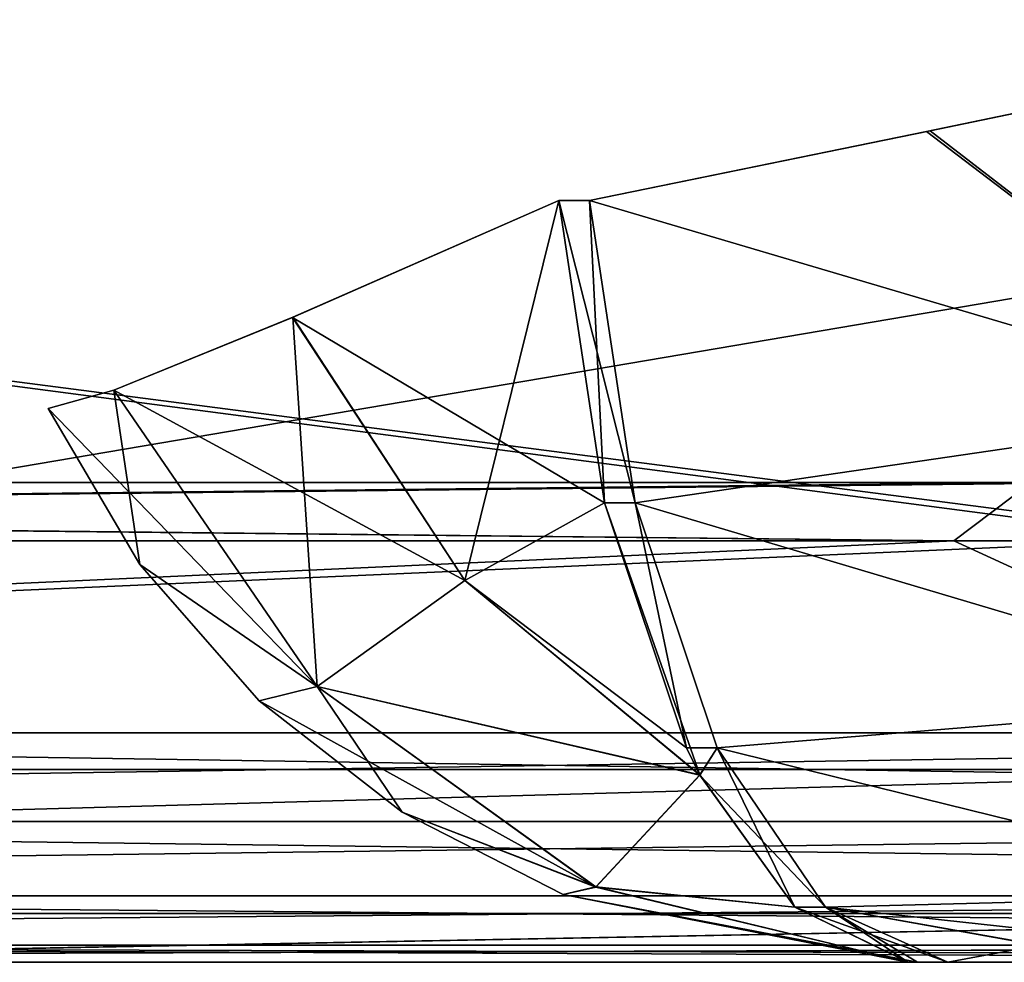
# Model space of a CAD drawing. Header units: millimetres. Extents: x -125 to 125, y -4 to 53.
# Tile 375 of 446: x 106.4 to 108.46, y -2 to -0.03. Entities that reach past the tile are written whole.
import ezdxf

# ---------------------------------------------------------------- set-up
doc = ezdxf.new("R2010")
doc.units = ezdxf.units.MM
doc.header["$LTSCALE"] = 65.185185
for name, color, linetype in [('1', 7, 'CONTINUOUS'), ('14', 7, 'CONTINUOUS'), ('18', 7, 'CONTINUOUS'), ('20', 7, 'CONTINUOUS'), ('205', 7, 'CONTINUOUS'), ('207', 7, 'CONTINUOUS'), ('209', 7, 'CONTINUOUS'), ('211', 7, 'CONTINUOUS'), ('29', 7, 'CONTINUOUS'), ('30', 7, 'CONTINUOUS'), ('31', 7, 'CONTINUOUS'), ('32', 7, 'CONTINUOUS'), ('38', 7, 'CONTINUOUS'), ('39', 7, 'CONTINUOUS'), ('4', 7, 'CONTINUOUS'), ('40', 7, 'CONTINUOUS'), ('45', 7, 'CONTINUOUS'), ('46', 7, 'CONTINUOUS'), ('47', 7, 'CONTINUOUS'), ('48', 7, 'CONTINUOUS'), ('49', 7, 'CONTINUOUS'), ('55', 7, 'CONTINUOUS'), ('56', 7, 'CONTINUOUS'), ('57', 7, 'CONTINUOUS'), ('6', 7, 'CONTINUOUS'), ('62', 7, 'CONTINUOUS')]:
    doc.layers.add(name, color=color, linetype=linetype)

msp = doc.modelspace()

# ---------------------------------------------------------------- linework, layer by layer
at = {"layer": '1', "color": 7, "linetype": 'CONTINUOUS'}
for points in [[(111.8999, -2, 124.334), (100.4174, -2, 124.334), (104.8773, -2, 122.7607), (111.8999, -2, 124.334)], [(112.1259, -2, -124.334), (104.9158, -2, -122.761), (103.1371, -2, -124.334), (112.1259, -2, -124.334)], [(113.8977, -2, 122.8361), (111.8999, -2, 124.334), (104.8773, -2, 122.7607), (113.8977, -2, 122.8361)], [(113.941, -2, -122.8364), (104.9158, -2, -122.761), (112.1259, -2, -124.334), (113.941, -2, -122.8364)]]:
    msp.add_3dface(points, dxfattribs=at)
at = {"layer": '14', "color": 7, "linetype": 'CONTINUOUS'}
for points in [[(103.1371, -1.5218, -124.8336), (112.0407, -1.5218, -124.8336), (115.0836, -1.7064, -124.7895), (103.1371, -1.5218, -124.8336)], [(103.1371, -1.7064, -124.7895), (103.1371, -1.5218, -124.8336), (115.0836, -1.7064, -124.7895), (103.1371, -1.7064, -124.7895)], [(115.0836, -1.8612, -124.6798), (103.1371, -1.7064, -124.7895), (115.0836, -1.7064, -124.7895), (115.0836, -1.8612, -124.6798)], [(103.1371, -1.8612, -124.6798), (103.1371, -1.7064, -124.7895), (115.0836, -1.8612, -124.6798), (103.1371, -1.8612, -124.6798)], [(115.0836, -1.964, -124.5203), (103.1371, -1.8612, -124.6798), (115.0836, -1.8612, -124.6798), (115.0836, -1.964, -124.5203)], [(103.1371, -1.964, -124.5203), (103.1371, -1.8612, -124.6798), (115.0836, -1.964, -124.5203), (103.1371, -1.964, -124.5203)], [(115.0836, -2, -124.334), (112.1259, -2, -124.334), (103.1371, -1.964, -124.5203), (115.0836, -2, -124.334)], [(115.0836, -2, -124.334), (103.1371, -1.964, -124.5203), (115.0836, -1.964, -124.5203), (115.0836, -2, -124.334)], [(112.1259, -2, -124.334), (103.1371, -2, -124.334), (103.1371, -1.964, -124.5203), (112.1259, -2, -124.334)]]:
    msp.add_3dface(points, dxfattribs=at)
at = {"layer": '18', "color": 7, "linetype": 'CONTINUOUS'}
for points in [[(111.8999, -1.5218, 124.8336), (100.247, -1.5218, 124.8336), (99.9534, -1.7064, 124.7895), (111.8999, -1.5218, 124.8336)], [(111.8999, -1.7064, 124.7895), (111.8999, -1.5218, 124.8336), (99.9534, -1.7064, 124.7895), (111.8999, -1.7064, 124.7895)], [(99.9534, -1.8612, 124.6798), (111.8999, -1.7064, 124.7895), (99.9534, -1.7064, 124.7895), (99.9534, -1.8612, 124.6798)], [(111.8999, -1.8612, 124.6798), (111.8999, -1.7064, 124.7895), (99.9534, -1.8612, 124.6798), (111.8999, -1.8612, 124.6798)], [(99.9534, -1.964, 124.5203), (111.8999, -1.8612, 124.6798), (99.9534, -1.8612, 124.6798), (99.9534, -1.964, 124.5203)], [(111.8999, -1.964, 124.5203), (111.8999, -1.8612, 124.6798), (99.9534, -1.964, 124.5203), (111.8999, -1.964, 124.5203)], [(99.9534, -2, 124.334), (111.8999, -1.964, 124.5203), (99.9534, -1.964, 124.5203), (99.9534, -2, 124.334)], [(99.9534, -2, 124.334), (100.4174, -2, 124.334), (111.8999, -1.964, 124.5203), (99.9534, -2, 124.334)], [(100.4174, -2, 124.334), (111.8999, -2, 124.334), (111.8999, -1.964, 124.5203), (100.4174, -2, 124.334)]]:
    msp.add_3dface(points, dxfattribs=at)
at = {"layer": '20', "color": 7, "linetype": 'CONTINUOUS'}
for points in [[(96.7661, -1, 120.4556), (96.7661, -1, 108.9838), (108.7126, -1, 109.0685), (96.7661, -1, 120.4556)], [(97.0896, -1, 120.458), (96.7661, -1, 120.4556), (108.7126, -1, 109.0685), (97.0896, -1, 120.458)], [(96.7661, -1, 108.9838), (96.7661, -1, 97.5118), (108.7126, -1, 97.5876), (96.7661, -1, 108.9838)], [(96.7661, -1, 17.208), (96.7661, -1, 5.736), (108.7126, -1, 5.7404), (96.7661, -1, 17.208)], [(108.7126, -1, 17.2213), (96.7661, -1, 17.208), (108.7126, -1, 5.7404), (108.7126, -1, 17.2213)], [(96.7661, -1, 5.736), (96.7661, -1, -5.736), (108.7126, -1, 5.7404), (96.7661, -1, 5.736)], [(96.7661, -1, -5.736), (96.7661, -1, -17.208), (108.7126, -1, -5.7404), (96.7661, -1, -5.736)], [(108.7126, -1, 5.7404), (96.7661, -1, -5.736), (108.7126, -1, -5.7404), (108.7126, -1, 5.7404)], [(96.7661, -1, -17.208), (96.7661, -1, -28.6799), (108.7126, -1, -17.2213), (96.7661, -1, -17.208)], [(108.7126, -1, -5.7404), (96.7661, -1, -17.208), (108.7126, -1, -17.2213), (108.7126, -1, -5.7404)], [(96.7661, -1, -28.6799), (96.7661, -1, -40.1519), (108.7126, -1, -28.7022), (96.7661, -1, -28.6799)], [(108.7126, -1, -17.2213), (96.7661, -1, -28.6799), (108.7126, -1, -28.7022), (108.7126, -1, -17.2213)], [(96.7661, -1, -40.1519), (96.7661, -1, -51.6239), (108.7126, -1, -40.1831), (96.7661, -1, -40.1519)], [(108.7126, -1, -28.7022), (96.7661, -1, -40.1519), (108.7126, -1, -40.1831), (108.7126, -1, -28.7022)], [(96.7661, -1, -51.6239), (96.7661, -1, -63.0959), (108.7126, -1, -51.664), (96.7661, -1, -51.6239)], [(108.7126, -1, -40.1831), (96.7661, -1, -51.6239), (108.7126, -1, -51.664), (108.7126, -1, -40.1831)], [(96.7661, -1, -63.0959), (96.7661, -1, -74.5678), (108.7126, -1, -63.1449), (96.7661, -1, -63.0959)], [(108.7126, -1, 28.7022), (96.7661, -1, 28.6799), (108.7126, -1, 17.2213), (108.7126, -1, 28.7022)], [(108.7126, -1, 109.0685), (96.7661, -1, 108.9838), (108.7126, -1, 97.5876), (108.7126, -1, 109.0685)], [(96.7661, -1, 97.5118), (96.7661, -1, 86.0398), (108.7126, -1, 86.1067), (96.7661, -1, 97.5118)], [(108.7126, -1, 97.5876), (96.7661, -1, 97.5118), (108.7126, -1, 86.1067), (108.7126, -1, 97.5876)], [(96.7661, -1, 86.0398), (96.7661, -1, 74.5678), (108.7126, -1, 74.6258), (96.7661, -1, 86.0398)], [(108.7126, -1, 86.1067), (96.7661, -1, 86.0398), (108.7126, -1, 74.6258), (108.7126, -1, 86.1067)], [(96.7661, -1, 74.5678), (96.7661, -1, 63.0959), (108.7126, -1, 63.1449), (96.7661, -1, 74.5678)], [(108.7126, -1, 74.6258), (96.7661, -1, 74.5678), (108.7126, -1, 63.1449), (108.7126, -1, 74.6258)], [(96.7661, -1, 63.0959), (96.7661, -1, 51.6239), (108.7126, -1, 51.664), (96.7661, -1, 63.0959)], [(108.7126, -1, 63.1449), (96.7661, -1, 63.0959), (108.7126, -1, 51.664), (108.7126, -1, 63.1449)], [(96.7661, -1, 51.6239), (96.7661, -1, 40.1519), (108.7126, -1, 40.1831), (96.7661, -1, 51.6239)], [(108.7126, -1, 51.664), (96.7661, -1, 51.6239), (108.7126, -1, 40.1831), (108.7126, -1, 51.664)], [(96.7661, -1, 40.1519), (96.7661, -1, 28.6799), (108.7126, -1, 28.7022), (96.7661, -1, 40.1519)], [(108.7126, -1, 40.1831), (96.7661, -1, 40.1519), (108.7126, -1, 28.7022), (108.7126, -1, 40.1831)], [(96.7661, -1, 28.6799), (96.7661, -1, 17.208), (108.7126, -1, 17.2213), (96.7661, -1, 28.6799)], [(108.7126, -1, -63.1449), (96.7661, -1, -74.5678), (108.7126, -1, -74.6258), (108.7126, -1, -63.1449)], [(96.7661, -1, -74.5678), (96.7661, -1, -86.0398), (108.7126, -1, -74.6258), (96.7661, -1, -74.5678)], [(108.7126, -1, -51.664), (96.7661, -1, -63.0959), (108.7126, -1, -63.1449), (108.7126, -1, -51.664)], [(96.7661, -1, -86.0398), (96.7661, -1, -97.5118), (108.7126, -1, -86.1067), (96.7661, -1, -86.0398)], [(108.7126, -1, -109.0685), (96.7661, -1, -120.4556), (97.0896, -1, -120.458), (108.7126, -1, -109.0685)], [(108.7126, -1, -97.5876), (96.7661, -1, -108.9838), (108.7126, -1, -109.0685), (108.7126, -1, -97.5876)], [(96.7661, -1, -108.9838), (96.7661, -1, -120.4556), (108.7126, -1, -109.0685), (96.7661, -1, -108.9838)], [(108.7126, -1, -86.1067), (96.7661, -1, -97.5118), (108.7126, -1, -97.5876), (108.7126, -1, -86.1067)], [(96.7661, -1, -97.5118), (96.7661, -1, -108.9838), (108.7126, -1, -97.5876), (96.7661, -1, -97.5118)], [(108.7126, -1, -74.6258), (96.7661, -1, -86.0398), (108.7126, -1, -86.1067), (108.7126, -1, -74.6258)], [(108.5117, -1, -120.5476), (108.7126, -1, -109.0685), (97.0896, -1, -120.458), (108.5117, -1, -120.5476)], [(108.5117, -1, 120.5476), (97.0896, -1, 120.458), (108.7126, -1, 109.0685), (108.5117, -1, 120.5476)]]:
    msp.add_3dface(points, dxfattribs=at)
at = {"layer": '205', "color": 7, "linetype": 'CONTINUOUS'}
for points in [[(97.0896, -1, 120.458), (108.5117, -1, 120.5476), (97.4609, -1.1213, 120.5821), (97.0896, -1, 120.458)], [(108.5117, -1, 120.5476), (108.7126, -1, 120.5493), (97.4609, -1.1213, 120.5821), (108.5117, -1, 120.5476)], [(97.4609, -1.1213, 120.5821), (108.7126, -1, 120.5493), (108.7584, -1.1213, 120.671), (97.4609, -1.1213, 120.5821)]]:
    msp.add_3dface(points, dxfattribs=at)
at = {"layer": '207', "color": 7, "linetype": 'CONTINUOUS'}
for points in [[(108.35, -1.1213, -120.6676), (96.7661, -1, -120.4556), (96.6137, -1.1213, -120.5758), (108.35, -1.1213, -120.6676)], [(97.0896, -1, -120.458), (96.7661, -1, -120.4556), (108.35, -1.1213, -120.6676), (97.0896, -1, -120.458)], [(108.5117, -1, -120.5476), (97.0896, -1, -120.458), (108.35, -1.1213, -120.6676), (108.5117, -1, -120.5476)], [(120.0561, -1.1213, -120.7696), (108.5117, -1, -120.5476), (108.35, -1.1213, -120.6676), (120.0561, -1.1213, -120.7696)]]:
    msp.add_3dface(points, dxfattribs=at)
at = {"layer": '209', "color": 7, "linetype": 'CONTINUOUS'}
for points in [[(108.35, -1.1213, -120.6676), (96.6137, -1.1213, -120.5758), (97.874, -1.5981, -121.2065), (108.35, -1.1213, -120.6676)], [(108.35, -1.1213, -120.6676), (97.874, -1.5981, -121.2065), (109.3884, -1.5981, -121.2976), (108.35, -1.1213, -120.6676)], [(120.0561, -1.1213, -120.7696), (108.35, -1.1213, -120.6676), (109.3884, -1.5981, -121.2976), (120.0561, -1.1213, -120.7696)], [(97.874, -1.5981, -121.2065), (98.6616, -1.898, -121.9367), (109.3884, -1.5981, -121.2976), (97.874, -1.5981, -121.2065)], [(98.6616, -1.898, -121.9367), (110.2686, -1.898, -122.0293), (109.3884, -1.5981, -121.2976), (98.6616, -1.898, -121.9367)], [(98.6616, -1.898, -121.9367), (104.9158, -2, -122.761), (110.2686, -1.898, -122.0293), (98.6616, -1.898, -121.9367)], [(104.9158, -2, -122.761), (113.941, -2, -122.8364), (110.2686, -1.898, -122.0293), (104.9158, -2, -122.761)]]:
    msp.add_3dface(points, dxfattribs=at)
at = {"layer": '211', "color": 7, "linetype": 'CONTINUOUS'}
for points in [[(97.4609, -1.1213, 120.5821), (108.7584, -1.1213, 120.671), (97.874, -1.5981, 121.2065), (97.4609, -1.1213, 120.5821)], [(108.7584, -1.1213, 120.671), (109.3884, -1.5981, 121.2976), (97.874, -1.5981, 121.2065), (108.7584, -1.1213, 120.671)], [(109.3884, -1.5981, 121.2976), (98.6616, -1.898, 121.9367), (97.874, -1.5981, 121.2065), (109.3884, -1.5981, 121.2976)], [(110.2686, -1.898, 122.0293), (98.6616, -1.898, 121.9367), (109.3884, -1.5981, 121.2976), (110.2686, -1.898, 122.0293)], [(110.2686, -1.898, 122.0293), (104.8773, -2, 122.7607), (98.6616, -1.898, 121.9367), (110.2686, -1.898, 122.0293)], [(113.8977, -2, 122.8361), (104.8773, -2, 122.7607), (110.2686, -1.898, 122.0293), (113.8977, -2, 122.8361)]]:
    msp.add_3dface(points, dxfattribs=at)
at = {"layer": '29', "color": 7, "linetype": 'CONTINUOUS'}
for points in [[(108.2741, -2, -74.386), (108.338, -2, -75.6404), (108.338, -2, -74.3596), (108.2741, -2, -74.386)], [(108.2741, -2, -75.614), (108.338, -2, -75.6404), (108.2741, -2, -74.386), (108.2741, -2, -75.614)], [(108.338, -2, -75.6404), (108.7274, -2, -75.7625), (108.338, -2, -74.3596), (108.338, -2, -75.6404)], [(108.338, -2, -74.3596), (108.7274, -2, -75.7625), (108.7229, -2, -74.2385), (108.338, -2, -74.3596)]]:
    msp.add_3dface(points, dxfattribs=at)
at = {"layer": '30', "color": 7, "linetype": 'CONTINUOUS'}
for points in [[(106.4615, -0.8452, -74.386), (106.6527, -1.1709, -75.614), (106.6527, -1.1709, -74.386), (106.4615, -0.8452, -74.386)], [(106.4615, -0.8452, -75.614), (106.6527, -1.1709, -75.614), (106.4615, -0.8452, -74.386), (106.4615, -0.8452, -75.614)], [(106.6527, -1.1709, -75.614), (106.9017, -1.4547, -75.614), (106.6527, -1.1709, -74.386), (106.6527, -1.1709, -75.614)], [(106.6527, -1.1709, -74.386), (106.9017, -1.4547, -75.614), (106.9017, -1.4547, -74.386), (106.6527, -1.1709, -74.386)], [(106.9017, -1.4547, -74.386), (107.1995, -1.6868, -75.614), (107.1995, -1.6868, -74.386), (106.9017, -1.4547, -74.386)], [(106.9017, -1.4547, -75.614), (107.1995, -1.6868, -75.614), (106.9017, -1.4547, -74.386), (106.9017, -1.4547, -75.614)], [(107.1995, -1.6868, -74.386), (107.5357, -1.8587, -75.614), (107.5357, -1.8587, -74.386), (107.1995, -1.6868, -74.386)], [(107.1995, -1.6868, -75.614), (107.5357, -1.8587, -75.614), (107.1995, -1.6868, -74.386), (107.1995, -1.6868, -75.614)], [(107.5357, -1.8587, -75.614), (108.2741, -2, -75.614), (107.5357, -1.8587, -74.386), (107.5357, -1.8587, -75.614)], [(108.2741, -2, -75.614), (108.2741, -2, -74.386), (107.5357, -1.8587, -74.386), (108.2741, -2, -75.614)]]:
    msp.add_3dface(points, dxfattribs=at)
at = {"layer": '31', "color": 7, "linetype": 'CONTINUOUS'}
for points in [[(107.5902, -0.4119, -72.5509), (107.5263, -0.4119, -72.5773), (107.622, -1.0424, -72.8086), (107.5902, -0.4119, -72.5509)], [(107.6859, -1.0424, -72.7822), (107.5902, -0.4119, -72.5509), (107.622, -1.0424, -72.8086), (107.6859, -1.0424, -72.7822)], [(107.7926, -1.553, -73.2214), (107.6859, -1.0424, -72.7822), (107.622, -1.0424, -72.8086), (107.7926, -1.553, -73.2214)], [(107.8565, -1.553, -73.195), (107.6859, -1.0424, -72.7822), (107.7926, -1.553, -73.2214), (107.8565, -1.553, -73.195)], [(107.8203, -1.609, -73.2882), (107.8565, -1.553, -73.195), (107.7926, -1.553, -73.2214), (107.8203, -1.609, -73.2882)], [(108.0187, -1.8849, -73.7681), (107.8565, -1.553, -73.195), (107.8203, -1.609, -73.2882), (108.0187, -1.8849, -73.7681)], [(108.0826, -1.8849, -73.7417), (107.8565, -1.553, -73.195), (108.0187, -1.8849, -73.7681), (108.0826, -1.8849, -73.7417)], [(108.2551, -1.9994, -74.3398), (108.0826, -1.8849, -73.7417), (108.0187, -1.8849, -73.7681), (108.2551, -1.9994, -74.3398)], [(108.2741, -2, -74.386), (108.338, -2, -74.3596), (108.0826, -1.8849, -73.7417), (108.2741, -2, -74.386)], [(108.2741, -2, -74.386), (108.0826, -1.8849, -73.7417), (108.2551, -1.9994, -74.3398), (108.2741, -2, -74.386)]]:
    msp.add_3dface(points, dxfattribs=at)
at = {"layer": '32', "color": 7, "linetype": 'CONTINUOUS'}
for points in [[(109.0402, -0.1128, -72.1893), (108.2929, -0.2681, -72.3037), (109.0487, -0.8429, -72.3722), (109.0402, -0.1128, -72.1893)], [(108.2929, -0.2681, -72.3037), (107.5902, -0.4119, -72.5509), (109.0487, -0.8429, -72.3722), (108.2929, -0.2681, -72.3037)], [(107.5902, -0.4119, -72.5509), (107.6859, -1.0424, -72.7822), (109.0487, -0.8429, -72.3722), (107.5902, -0.4119, -72.5509)], [(109.0487, -0.8429, -72.3722), (107.6859, -1.0424, -72.7822), (109.0691, -1.4536, -72.8117), (109.0487, -0.8429, -72.3722)], [(107.6859, -1.0424, -72.7822), (107.8565, -1.553, -73.195), (109.0691, -1.4536, -72.8117), (107.6859, -1.0424, -72.7822)], [(109.0691, -1.4536, -72.8117), (107.8565, -1.553, -73.195), (109.0985, -1.8584, -73.4456), (109.0691, -1.4536, -72.8117)], [(107.8565, -1.553, -73.195), (108.0826, -1.8849, -73.7417), (109.0985, -1.8584, -73.4456), (107.8565, -1.553, -73.195)], [(108.0826, -1.8849, -73.7417), (108.338, -2, -74.3596), (109.0985, -1.8584, -73.4456), (108.0826, -1.8849, -73.7417)], [(108.338, -2, -74.3596), (108.7229, -2, -74.2385), (109.0985, -1.8584, -73.4456), (108.338, -2, -74.3596)]]:
    msp.add_3dface(points, dxfattribs=at)
at = {"layer": '38', "color": 7, "linetype": 'CONTINUOUS'}
for points in [[(108.3011, -0.2664, -77.6983), (109.0402, -0.1128, -77.8107), (109.0487, -0.8429, -77.6278), (108.3011, -0.2664, -77.6983)], [(107.5902, -0.4119, -77.4491), (108.3011, -0.2664, -77.6983), (109.0487, -0.8429, -77.6278), (107.5902, -0.4119, -77.4491)], [(107.6859, -1.0424, -77.2178), (107.5902, -0.4119, -77.4491), (109.0487, -0.8429, -77.6278), (107.6859, -1.0424, -77.2178)], [(109.0691, -1.4536, -77.1883), (107.6859, -1.0424, -77.2178), (109.0487, -0.8429, -77.6278), (109.0691, -1.4536, -77.1883)], [(107.8565, -1.553, -76.805), (107.6859, -1.0424, -77.2178), (109.0691, -1.4536, -77.1883), (107.8565, -1.553, -76.805)], [(109.0985, -1.8584, -76.5544), (107.8565, -1.553, -76.805), (109.0691, -1.4536, -77.1883), (109.0985, -1.8584, -76.5544)], [(108.0826, -1.8849, -76.2583), (107.8565, -1.553, -76.805), (109.0985, -1.8584, -76.5544), (108.0826, -1.8849, -76.2583)], [(109.1327, -2, -75.816), (108.0826, -1.8849, -76.2583), (109.0985, -1.8584, -76.5544), (109.1327, -2, -75.816)], [(108.7274, -2, -75.7625), (108.338, -2, -75.6404), (108.0826, -1.8849, -76.2583), (108.7274, -2, -75.7625)], [(109.1327, -2, -75.816), (108.7274, -2, -75.7625), (108.0826, -1.8849, -76.2583), (109.1327, -2, -75.816)]]:
    msp.add_3dface(points, dxfattribs=at)
at = {"layer": '39', "color": 7, "linetype": 'CONTINUOUS'}
for points in [[(107.5263, -0.4119, -77.4227), (107.6859, -1.0424, -77.2178), (107.622, -1.0424, -77.1914), (107.5263, -0.4119, -77.4227)], [(107.5902, -0.4119, -77.4491), (107.6859, -1.0424, -77.2178), (107.5263, -0.4119, -77.4227), (107.5902, -0.4119, -77.4491)], [(107.622, -1.0424, -77.1914), (107.6859, -1.0424, -77.2178), (107.7926, -1.553, -76.7786), (107.622, -1.0424, -77.1914)], [(107.6859, -1.0424, -77.2178), (107.8565, -1.553, -76.805), (107.7926, -1.553, -76.7786), (107.6859, -1.0424, -77.2178)], [(107.7926, -1.553, -76.7786), (107.8565, -1.553, -76.805), (107.8207, -1.6098, -76.7108), (107.7926, -1.553, -76.7786)], [(107.8565, -1.553, -76.805), (108.0826, -1.8849, -76.2583), (107.8207, -1.6098, -76.7108), (107.8565, -1.553, -76.805)], [(107.8207, -1.6098, -76.7108), (108.0826, -1.8849, -76.2583), (108.0187, -1.8849, -76.2319), (107.8207, -1.6098, -76.7108)], [(108.0187, -1.8849, -76.2319), (108.338, -2, -75.6404), (108.2555, -1.9994, -75.659), (108.0187, -1.8849, -76.2319)], [(108.0826, -1.8849, -76.2583), (108.338, -2, -75.6404), (108.0187, -1.8849, -76.2319), (108.0826, -1.8849, -76.2583)], [(108.338, -2, -75.6404), (108.2741, -2, -75.614), (108.2555, -1.9994, -75.659), (108.338, -2, -75.6404)]]:
    msp.add_3dface(points, dxfattribs=at)
at = {"layer": '4', "color": 7, "linetype": 'CONTINUOUS'}
for points in [[(111.8999, -1.5218, 124.8336), (100.3008, 0, 124.9), (100.247, -1.5218, 124.8336), (111.8999, -1.5218, 124.8336)], [(112.0407, -1.5218, 124.8336), (100.3008, 0, 124.9), (111.8999, -1.5218, 124.8336), (112.0407, -1.5218, 124.8336)], [(112.1009, 0, 124.9), (100.3008, 0, 124.9), (112.0407, -1.5218, 124.8336), (112.1009, 0, 124.9)]]:
    msp.add_3dface(points, dxfattribs=at)
at = {"layer": '40', "color": 7, "linetype": 'CONTINUOUS'}
for points in [[(107.5263, -0.4119, -77.4227), (107.622, -1.0424, -77.1914), (106.971, -0.6554, -76.9823), (107.5263, -0.4119, -77.4227)], [(106.971, -0.6554, -76.9823), (107.3305, -1.2043, -76.9021), (106.5984, -0.8071, -76.3491), (106.971, -0.6554, -76.9823)], [(106.971, -0.6554, -76.9823), (107.622, -1.0424, -77.1914), (107.3305, -1.2043, -76.9021), (106.971, -0.6554, -76.9823)], [(106.4615, -0.8452, -75.614), (106.5984, -0.8071, -76.3491), (107.0221, -1.4251, -76.2477), (106.4615, -0.8452, -75.614)], [(106.5984, -0.8071, -76.3491), (107.3305, -1.2043, -76.9021), (107.0221, -1.4251, -76.2477), (106.5984, -0.8071, -76.3491)], [(106.6527, -1.1709, -75.614), (106.4615, -0.8452, -75.614), (107.0221, -1.4251, -76.2477), (106.6527, -1.1709, -75.614)], [(107.622, -1.0424, -77.1914), (107.7926, -1.553, -76.7786), (107.3305, -1.2043, -76.9021), (107.622, -1.0424, -77.1914)], [(106.9017, -1.4547, -75.614), (106.6527, -1.1709, -75.614), (107.0221, -1.4251, -76.2477), (106.9017, -1.4547, -75.614)], [(107.3305, -1.2043, -76.9021), (107.8207, -1.6098, -76.7108), (107.0221, -1.4251, -76.2477), (107.3305, -1.2043, -76.9021)], [(107.7926, -1.553, -76.7786), (107.8207, -1.6098, -76.7108), (107.3305, -1.2043, -76.9021), (107.7926, -1.553, -76.7786)], [(106.9017, -1.4547, -75.614), (107.0221, -1.4251, -76.2477), (107.6037, -1.8432, -76.0055), (106.9017, -1.4547, -75.614)], [(107.0221, -1.4251, -76.2477), (107.8207, -1.6098, -76.7108), (107.6037, -1.8432, -76.0055), (107.0221, -1.4251, -76.2477)], [(107.1995, -1.6868, -75.614), (106.9017, -1.4547, -75.614), (107.6037, -1.8432, -76.0055), (107.1995, -1.6868, -75.614)], [(107.8207, -1.6098, -76.7108), (108.0187, -1.8849, -76.2319), (107.6037, -1.8432, -76.0055), (107.8207, -1.6098, -76.7108)], [(107.5357, -1.8587, -75.614), (107.1995, -1.6868, -75.614), (107.6037, -1.8432, -76.0055), (107.5357, -1.8587, -75.614)], [(108.2555, -1.9994, -75.659), (107.5357, -1.8587, -75.614), (107.6037, -1.8432, -76.0055), (108.2555, -1.9994, -75.659)], [(108.0187, -1.8849, -76.2319), (108.2555, -1.9994, -75.659), (107.6037, -1.8432, -76.0055), (108.0187, -1.8849, -76.2319)], [(108.2741, -2, -75.614), (107.5357, -1.8587, -75.614), (108.2555, -1.9994, -75.659), (108.2741, -2, -75.614)]]:
    msp.add_3dface(points, dxfattribs=at)
at = {"layer": '45', "color": 7, "linetype": 'CONTINUOUS'}
for points in [[(107.5263, -0.4119, -72.5773), (106.9715, -0.6552, -73.0172), (107.3307, -1.2037, -73.0972), (107.5263, -0.4119, -72.5773)], [(107.622, -1.0424, -72.8086), (107.5263, -0.4119, -72.5773), (107.3307, -1.2037, -73.0972), (107.622, -1.0424, -72.8086)], [(106.5986, -0.807, -73.6502), (107.0222, -1.4248, -73.7515), (106.9715, -0.6552, -73.0172), (106.5986, -0.807, -73.6502)], [(106.9715, -0.6552, -73.0172), (107.0222, -1.4248, -73.7515), (107.3307, -1.2037, -73.0972), (106.9715, -0.6552, -73.0172)], [(106.4615, -0.8452, -74.386), (106.6527, -1.1709, -74.386), (106.5986, -0.807, -73.6502), (106.4615, -0.8452, -74.386)], [(106.5986, -0.807, -73.6502), (106.6527, -1.1709, -74.386), (107.0222, -1.4248, -73.7515), (106.5986, -0.807, -73.6502)], [(107.8203, -1.609, -73.2882), (107.622, -1.0424, -72.8086), (107.3307, -1.2037, -73.0972), (107.8203, -1.609, -73.2882)], [(107.8203, -1.609, -73.2882), (107.7926, -1.553, -73.2214), (107.622, -1.0424, -72.8086), (107.8203, -1.609, -73.2882)], [(106.6527, -1.1709, -74.386), (106.9017, -1.4547, -74.386), (107.0222, -1.4248, -73.7515), (106.6527, -1.1709, -74.386)], [(107.0222, -1.4248, -73.7515), (107.8203, -1.609, -73.2882), (107.3307, -1.2037, -73.0972), (107.0222, -1.4248, -73.7515)], [(106.9017, -1.4547, -74.386), (107.1995, -1.6868, -74.386), (107.0222, -1.4248, -73.7515), (106.9017, -1.4547, -74.386)], [(107.8203, -1.609, -73.2882), (107.0222, -1.4248, -73.7515), (107.6035, -1.8429, -73.9936), (107.8203, -1.609, -73.2882)], [(107.0222, -1.4248, -73.7515), (107.1995, -1.6868, -74.386), (107.6035, -1.8429, -73.9936), (107.0222, -1.4248, -73.7515)], [(108.0187, -1.8849, -73.7681), (107.8203, -1.609, -73.2882), (107.6035, -1.8429, -73.9936), (108.0187, -1.8849, -73.7681)], [(107.1995, -1.6868, -74.386), (107.5357, -1.8587, -74.386), (107.6035, -1.8429, -73.9936), (107.1995, -1.6868, -74.386)], [(107.5357, -1.8587, -74.386), (108.2551, -1.9994, -74.3398), (107.6035, -1.8429, -73.9936), (107.5357, -1.8587, -74.386)], [(108.2551, -1.9994, -74.3398), (108.0187, -1.8849, -73.7681), (107.6035, -1.8429, -73.9936), (108.2551, -1.9994, -74.3398)], [(107.5357, -1.8587, -74.386), (108.2741, -2, -74.386), (108.2551, -1.9994, -74.3398), (107.5357, -1.8587, -74.386)]]:
    msp.add_3dface(points, dxfattribs=at)
at = {"layer": '46', "color": 7, "linetype": 'CONTINUOUS'}
for points in [[(108.2741, -2, 74.386), (108.338, -2, 74.3596), (108.2741, -2, 75.614), (108.2741, -2, 74.386)], [(108.2741, -2, 75.614), (108.338, -2, 74.3596), (108.338, -2, 75.6404), (108.2741, -2, 75.614)], [(108.338, -2, 75.6404), (108.7229, -2, 74.2385), (108.7274, -2, 75.7625), (108.338, -2, 75.6404)], [(108.338, -2, 74.3596), (108.7229, -2, 74.2385), (108.338, -2, 75.6404), (108.338, -2, 74.3596)]]:
    msp.add_3dface(points, dxfattribs=at)
at = {"layer": '47', "color": 7, "linetype": 'CONTINUOUS'}
for points in [[(106.4615, -0.8452, 74.386), (106.6527, -1.1709, 74.386), (106.4615, -0.8452, 75.614), (106.4615, -0.8452, 74.386)], [(106.4615, -0.8452, 75.614), (106.6527, -1.1709, 74.386), (106.6527, -1.1709, 75.614), (106.4615, -0.8452, 75.614)], [(106.6527, -1.1709, 74.386), (106.9017, -1.4547, 74.386), (106.6527, -1.1709, 75.614), (106.6527, -1.1709, 74.386)], [(106.6527, -1.1709, 75.614), (106.9017, -1.4547, 74.386), (106.9017, -1.4547, 75.614), (106.6527, -1.1709, 75.614)], [(106.9017, -1.4547, 74.386), (107.1995, -1.6868, 74.386), (106.9017, -1.4547, 75.614), (106.9017, -1.4547, 74.386)], [(106.9017, -1.4547, 75.614), (107.1995, -1.6868, 74.386), (107.1995, -1.6868, 75.614), (106.9017, -1.4547, 75.614)], [(107.1995, -1.6868, 74.386), (107.5357, -1.8587, 74.386), (107.1995, -1.6868, 75.614), (107.1995, -1.6868, 74.386)], [(107.1995, -1.6868, 75.614), (107.5357, -1.8587, 74.386), (107.5357, -1.8587, 75.614), (107.1995, -1.6868, 75.614)], [(108.2741, -2, 74.386), (108.2741, -2, 75.614), (107.5357, -1.8587, 75.614), (108.2741, -2, 74.386)], [(107.5357, -1.8587, 74.386), (108.2741, -2, 74.386), (107.5357, -1.8587, 75.614), (107.5357, -1.8587, 74.386)]]:
    msp.add_3dface(points, dxfattribs=at)
at = {"layer": '48', "color": 7, "linetype": 'CONTINUOUS'}
for points in [[(107.6859, -1.0424, 72.7822), (107.5263, -0.4119, 72.5773), (107.5902, -0.4119, 72.5509), (107.6859, -1.0424, 72.7822)], [(107.622, -1.0424, 72.8086), (107.5263, -0.4119, 72.5773), (107.6859, -1.0424, 72.7822), (107.622, -1.0424, 72.8086)], [(107.7926, -1.553, 73.2214), (107.622, -1.0424, 72.8086), (107.6859, -1.0424, 72.7822), (107.7926, -1.553, 73.2214)], [(107.8565, -1.553, 73.195), (107.7926, -1.553, 73.2214), (107.6859, -1.0424, 72.7822), (107.8565, -1.553, 73.195)], [(107.8207, -1.6098, 73.2892), (107.7926, -1.553, 73.2214), (107.8565, -1.553, 73.195), (107.8207, -1.6098, 73.2892)], [(108.0826, -1.8849, 73.7417), (107.8207, -1.6098, 73.2892), (107.8565, -1.553, 73.195), (108.0826, -1.8849, 73.7417)], [(108.0187, -1.8849, 73.7681), (107.8207, -1.6098, 73.2892), (108.0826, -1.8849, 73.7417), (108.0187, -1.8849, 73.7681)], [(108.0187, -1.8849, 73.7681), (108.338, -2, 74.3596), (108.2555, -1.9994, 74.341), (108.0187, -1.8849, 73.7681)], [(108.338, -2, 74.3596), (108.0187, -1.8849, 73.7681), (108.0826, -1.8849, 73.7417), (108.338, -2, 74.3596)], [(108.338, -2, 74.3596), (108.2741, -2, 74.386), (108.2555, -1.9994, 74.341), (108.338, -2, 74.3596)]]:
    msp.add_3dface(points, dxfattribs=at)
at = {"layer": '49', "color": 7, "linetype": 'CONTINUOUS'}
for points in [[(109.0402, -0.1128, 72.1893), (109.0487, -0.8429, 72.3722), (108.2929, -0.2681, 72.3037), (109.0402, -0.1128, 72.1893)], [(109.0487, -0.8429, 72.3722), (107.5902, -0.4119, 72.5509), (108.2929, -0.2681, 72.3037), (109.0487, -0.8429, 72.3722)], [(107.6859, -1.0424, 72.7822), (107.5902, -0.4119, 72.5509), (109.0487, -0.8429, 72.3722), (107.6859, -1.0424, 72.7822)], [(109.0691, -1.4536, 72.8117), (107.6859, -1.0424, 72.7822), (109.0487, -0.8429, 72.3722), (109.0691, -1.4536, 72.8117)], [(107.8565, -1.553, 73.195), (107.6859, -1.0424, 72.7822), (109.0691, -1.4536, 72.8117), (107.8565, -1.553, 73.195)], [(109.0985, -1.8584, 73.4456), (107.8565, -1.553, 73.195), (109.0691, -1.4536, 72.8117), (109.0985, -1.8584, 73.4456)], [(108.0826, -1.8849, 73.7417), (107.8565, -1.553, 73.195), (109.0985, -1.8584, 73.4456), (108.0826, -1.8849, 73.7417)], [(109.1327, -2, 74.184), (108.0826, -1.8849, 73.7417), (109.0985, -1.8584, 73.4456), (109.1327, -2, 74.184)], [(108.7229, -2, 74.2385), (108.338, -2, 74.3596), (108.0826, -1.8849, 73.7417), (108.7229, -2, 74.2385)], [(109.1327, -2, 74.184), (108.7229, -2, 74.2385), (108.0826, -1.8849, 73.7417), (109.1327, -2, 74.184)]]:
    msp.add_3dface(points, dxfattribs=at)
at = {"layer": '55', "color": 7, "linetype": 'CONTINUOUS'}
for points in [[(109.0487, -0.8429, 77.6278), (109.0402, -0.1128, 77.8107), (108.3011, -0.2664, 77.6983), (109.0487, -0.8429, 77.6278)], [(107.5902, -0.4119, 77.4491), (109.0487, -0.8429, 77.6278), (108.3011, -0.2664, 77.6983), (107.5902, -0.4119, 77.4491)], [(107.6859, -1.0424, 77.2178), (109.0487, -0.8429, 77.6278), (107.5902, -0.4119, 77.4491), (107.6859, -1.0424, 77.2178)], [(109.0691, -1.4536, 77.1883), (109.0487, -0.8429, 77.6278), (107.6859, -1.0424, 77.2178), (109.0691, -1.4536, 77.1883)], [(107.8565, -1.553, 76.805), (109.0691, -1.4536, 77.1883), (107.6859, -1.0424, 77.2178), (107.8565, -1.553, 76.805)], [(109.0985, -1.8584, 76.5544), (109.0691, -1.4536, 77.1883), (107.8565, -1.553, 76.805), (109.0985, -1.8584, 76.5544)], [(108.0826, -1.8849, 76.2583), (109.0985, -1.8584, 76.5544), (107.8565, -1.553, 76.805), (108.0826, -1.8849, 76.2583)], [(108.338, -2, 75.6404), (109.0985, -1.8584, 76.5544), (108.0826, -1.8849, 76.2583), (108.338, -2, 75.6404)], [(108.338, -2, 75.6404), (108.7274, -2, 75.7625), (109.0985, -1.8584, 76.5544), (108.338, -2, 75.6404)]]:
    msp.add_3dface(points, dxfattribs=at)
at = {"layer": '56', "color": 7, "linetype": 'CONTINUOUS'}
for points in [[(107.622, -1.0424, 77.1914), (107.5902, -0.4119, 77.4491), (107.5263, -0.4119, 77.4227), (107.622, -1.0424, 77.1914)], [(107.6859, -1.0424, 77.2178), (107.5902, -0.4119, 77.4491), (107.622, -1.0424, 77.1914), (107.6859, -1.0424, 77.2178)], [(107.7926, -1.553, 76.7786), (107.6859, -1.0424, 77.2178), (107.622, -1.0424, 77.1914), (107.7926, -1.553, 76.7786)], [(107.8565, -1.553, 76.805), (107.6859, -1.0424, 77.2178), (107.7926, -1.553, 76.7786), (107.8565, -1.553, 76.805)], [(107.8203, -1.609, 76.7118), (107.8565, -1.553, 76.805), (107.7926, -1.553, 76.7786), (107.8203, -1.609, 76.7118)], [(108.0187, -1.8849, 76.2319), (107.8565, -1.553, 76.805), (107.8203, -1.609, 76.7118), (108.0187, -1.8849, 76.2319)], [(108.0826, -1.8849, 76.2583), (107.8565, -1.553, 76.805), (108.0187, -1.8849, 76.2319), (108.0826, -1.8849, 76.2583)], [(108.2551, -1.9994, 75.6602), (108.0826, -1.8849, 76.2583), (108.0187, -1.8849, 76.2319), (108.2551, -1.9994, 75.6602)], [(108.2741, -2, 75.614), (108.0826, -1.8849, 76.2583), (108.2551, -1.9994, 75.6602), (108.2741, -2, 75.614)], [(108.2741, -2, 75.614), (108.338, -2, 75.6404), (108.0826, -1.8849, 76.2583), (108.2741, -2, 75.614)]]:
    msp.add_3dface(points, dxfattribs=at)
at = {"layer": '57', "color": 7, "linetype": 'CONTINUOUS'}
for points in [[(107.3307, -1.2037, 76.9028), (107.5263, -0.4119, 77.4227), (106.9715, -0.6552, 76.9828), (107.3307, -1.2037, 76.9028)], [(107.622, -1.0424, 77.1914), (107.5263, -0.4119, 77.4227), (107.3307, -1.2037, 76.9028), (107.622, -1.0424, 77.1914)], [(106.9715, -0.6552, 76.9828), (106.5986, -0.807, 76.3498), (107.0222, -1.4248, 76.2485), (106.9715, -0.6552, 76.9828)], [(107.3307, -1.2037, 76.9028), (106.9715, -0.6552, 76.9828), (107.0222, -1.4248, 76.2485), (107.3307, -1.2037, 76.9028)], [(106.4615, -0.8452, 75.614), (106.6527, -1.1709, 75.614), (106.5986, -0.807, 76.3498), (106.4615, -0.8452, 75.614)], [(106.5986, -0.807, 76.3498), (106.6527, -1.1709, 75.614), (107.0222, -1.4248, 76.2485), (106.5986, -0.807, 76.3498)], [(107.8203, -1.609, 76.7118), (107.622, -1.0424, 77.1914), (107.3307, -1.2037, 76.9028), (107.8203, -1.609, 76.7118)], [(107.8203, -1.609, 76.7118), (107.7926, -1.553, 76.7786), (107.622, -1.0424, 77.1914), (107.8203, -1.609, 76.7118)], [(106.6527, -1.1709, 75.614), (106.9017, -1.4547, 75.614), (107.0222, -1.4248, 76.2485), (106.6527, -1.1709, 75.614)], [(107.8203, -1.609, 76.7118), (107.3307, -1.2037, 76.9028), (107.0222, -1.4248, 76.2485), (107.8203, -1.609, 76.7118)], [(106.9017, -1.4547, 75.614), (107.1995, -1.6868, 75.614), (107.0222, -1.4248, 76.2485), (106.9017, -1.4547, 75.614)], [(107.6035, -1.8429, 76.0064), (107.8203, -1.609, 76.7118), (107.0222, -1.4248, 76.2485), (107.6035, -1.8429, 76.0064)], [(107.1995, -1.6868, 75.614), (107.6035, -1.8429, 76.0064), (107.0222, -1.4248, 76.2485), (107.1995, -1.6868, 75.614)], [(108.0187, -1.8849, 76.2319), (107.8203, -1.609, 76.7118), (107.6035, -1.8429, 76.0064), (108.0187, -1.8849, 76.2319)], [(107.1995, -1.6868, 75.614), (107.5357, -1.8587, 75.614), (107.6035, -1.8429, 76.0064), (107.1995, -1.6868, 75.614)], [(107.5357, -1.8587, 75.614), (108.2551, -1.9994, 75.6602), (107.6035, -1.8429, 76.0064), (107.5357, -1.8587, 75.614)], [(108.2551, -1.9994, 75.6602), (108.0187, -1.8849, 76.2319), (107.6035, -1.8429, 76.0064), (108.2551, -1.9994, 75.6602)], [(107.5357, -1.8587, 75.614), (108.2741, -2, 75.614), (108.2551, -1.9994, 75.6602), (107.5357, -1.8587, 75.614)]]:
    msp.add_3dface(points, dxfattribs=at)
at = {"layer": '6', "color": 7, "linetype": 'CONTINUOUS'}
for points in [[(100.3008, 0, -124.9), (112.1009, 0, -124.9), (103.1371, -1.5218, -124.8336), (100.3008, 0, -124.9)], [(103.1371, -1.5218, -124.8336), (112.1009, 0, -124.9), (112.0407, -1.5218, -124.8336), (103.1371, -1.5218, -124.8336)]]:
    msp.add_3dface(points, dxfattribs=at)
at = {"layer": '62', "color": 7, "linetype": 'CONTINUOUS'}
for points in [[(107.5263, -0.4119, 72.5773), (107.622, -1.0424, 72.8086), (106.971, -0.6554, 73.0177), (107.5263, -0.4119, 72.5773)], [(106.5984, -0.8071, 73.6509), (106.971, -0.6554, 73.0177), (107.3305, -1.2043, 73.0979), (106.5984, -0.8071, 73.6509)], [(106.971, -0.6554, 73.0177), (107.622, -1.0424, 72.8086), (107.3305, -1.2043, 73.0979), (106.971, -0.6554, 73.0177)], [(107.0221, -1.4251, 73.7523), (106.4615, -0.8452, 74.386), (106.5984, -0.8071, 73.6509), (107.0221, -1.4251, 73.7523)], [(107.0221, -1.4251, 73.7523), (106.5984, -0.8071, 73.6509), (107.3305, -1.2043, 73.0979), (107.0221, -1.4251, 73.7523)], [(106.6527, -1.1709, 74.386), (106.4615, -0.8452, 74.386), (107.0221, -1.4251, 73.7523), (106.6527, -1.1709, 74.386)], [(107.622, -1.0424, 72.8086), (107.7926, -1.553, 73.2214), (107.3305, -1.2043, 73.0979), (107.622, -1.0424, 72.8086)], [(106.9017, -1.4547, 74.386), (106.6527, -1.1709, 74.386), (107.0221, -1.4251, 73.7523), (106.9017, -1.4547, 74.386)], [(107.8207, -1.6098, 73.2892), (107.0221, -1.4251, 73.7523), (107.3305, -1.2043, 73.0979), (107.8207, -1.6098, 73.2892)], [(107.7926, -1.553, 73.2214), (107.8207, -1.6098, 73.2892), (107.3305, -1.2043, 73.0979), (107.7926, -1.553, 73.2214)], [(107.6037, -1.8432, 73.9945), (106.9017, -1.4547, 74.386), (107.0221, -1.4251, 73.7523), (107.6037, -1.8432, 73.9945)], [(107.8207, -1.6098, 73.2892), (107.6037, -1.8432, 73.9945), (107.0221, -1.4251, 73.7523), (107.8207, -1.6098, 73.2892)], [(107.1995, -1.6868, 74.386), (106.9017, -1.4547, 74.386), (107.6037, -1.8432, 73.9945), (107.1995, -1.6868, 74.386)], [(107.8207, -1.6098, 73.2892), (108.0187, -1.8849, 73.7681), (107.6037, -1.8432, 73.9945), (107.8207, -1.6098, 73.2892)], [(107.5357, -1.8587, 74.386), (107.1995, -1.6868, 74.386), (107.6037, -1.8432, 73.9945), (107.5357, -1.8587, 74.386)], [(108.2555, -1.9994, 74.341), (107.5357, -1.8587, 74.386), (107.6037, -1.8432, 73.9945), (108.2555, -1.9994, 74.341)], [(108.0187, -1.8849, 73.7681), (108.2555, -1.9994, 74.341), (107.6037, -1.8432, 73.9945), (108.0187, -1.8849, 73.7681)], [(108.2741, -2, 74.386), (107.5357, -1.8587, 74.386), (108.2555, -1.9994, 74.341), (108.2741, -2, 74.386)]]:
    msp.add_3dface(points, dxfattribs=at)

doc.saveas('drawing.dxf')
